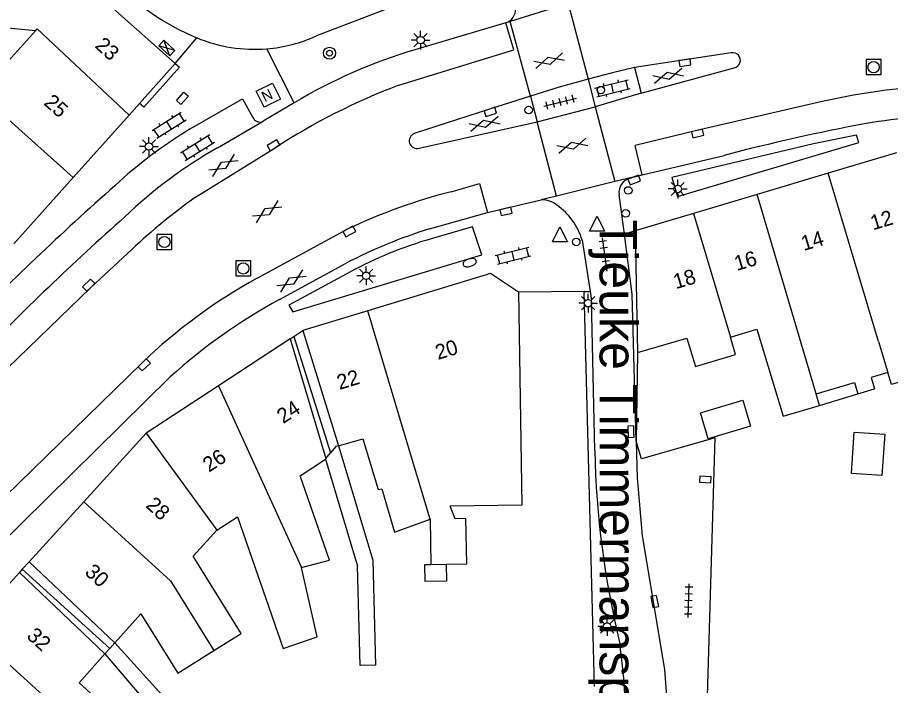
# Model space of a CAD drawing. Extents: x 132998 to 136004, y 396998 to 398512.
# Drawn here: x 133190.8 to 133249, y 397745.4 to 397789.9 of the extents above; entities that cross this region are included whole.
import ezdxf

# ---------------------------------------------------------------- set-up
doc = ezdxf.new("R2010")
doc.units = 0
for name, color, linetype in [('gg-afsc-erfafscheiding', 7, 'Continuous'), ('gg-anno-huisnummerreeks BGT', 7, 'Continuous'), ('gg-anno-openbare ruimte label', 7, 'Continuous'), ('gg-bbg-bijgebouw', 7, 'Continuous'), ('gg-bbg-gedigitaliseerde bebouwing', 7, 'Continuous'), ('gg-bbg-gedigitaliseerde bebouwing onder overbouw', 7, 'Continuous'), ('gg-bbg-gedigitaliseerde overbouw', 7, 'Continuous'), ('gg-bbg-hoofdgebouw', 7, 'Continuous'), ('gg-bbg-luifel en loopbrug', 7, 'Continuous'), ('gg-bbg-pand overbouw', 7, 'Continuous'), ('gg-bbg-tussenscheiding', 7, 'Continuous'), ('gg-bbg-tussenscheiding niveau 01', 7, 'Continuous'), ('gg-knt-verharding', 7, 'Continuous'), ('gg-knt-verharding nz', 7, 'Continuous'), ('gt-grn-weggrens', 7, 'Continuous'), ('gt-symb-boom', 7, 'Continuous'), ('gt-symb-brandkraan', 7, 'Continuous'), ('gt-symb-drukknoppaal', 7, 'Continuous'), ('gt-symb-gesloten verharding', 7, 'Continuous'), ('gt-symb-klinker verharding', 7, 'Continuous'), ('gt-symb-kolk', 7, 'Continuous'), ('gt-symb-kolk center center', 7, 'Continuous'), ('gt-symb-lichtmast', 7, 'Continuous'), ('gt-symb-nortonput', 7, 'Continuous'), ('gt-symb-rioolschacht', 7, 'Continuous'), ('gt-symb-tegel verharding', 7, 'Continuous'), ('gt-symb-verkeersregelinstallatiekast', 7, 'Continuous'), ('gt-symb-verkeersregelinstallatiepaal', 7, 'Continuous'), ('gt-symb-waterafsluiter', 7, 'Continuous')]:
    doc.layers.add(name, color=color, linetype=linetype)

# ---------------------------------------------------------------- blocks, each defined once
blk = doc.blocks.new('gt0-RS')
at = {"layer": 'gt-symb-rioolschacht'}
blk.add_lwpolyline([(-0.5, -0.5), (0.5, -0.5), (0.5, 0.5), (-0.5, 0.5)], close=True, dxfattribs=at)
blk.add_circle((0, 0), 0.375, dxfattribs=at)
blk = doc.blocks.new('gt0-KOLK')
at = {"layer": 'gt-symb-kolk'}
blk.add_lwpolyline([(0, 0), (0.375, 0), (0.375, 0.4), (-0.375, 0.4), (-0.375, 0), (0, 0)], dxfattribs=at)
blk = doc.blocks.new('gt0-VIPAAL')
at = {"layer": 'gt-symb-verkeersregelinstallatiepaal'}
blk.add_circle((0, 0), 0.25, dxfattribs=at)
blk = doc.blocks.new('gt0-KL1')
at = {"layer": 'gt-symb-klinker verharding'}
for p, q in [((-1.15, 0.3), (1.15, 0.3)), ((-1, -0.3), (-1, 0.3)), ((-0.5, 0.3), (-0.5, 0.45)), ((0, -0.3), (0, 0.3)), ((0.5, 0.3), (0.5, 0.45)), ((1, -0.3), (1, 0.3)), ((-1.15, -0.3), (1.15, -0.3)), ((-0.5, -0.45), (-0.5, -0.3)), ((0.5, -0.45), (0.5, -0.3))]:
    blk.add_line(p, q, dxfattribs=at)
blk = doc.blocks.new('gt0-GESVH1')
at = {"layer": 'gt-symb-gesloten verharding'}
for p, q in [((-0.992, -0.261), (0.008, 0.239)), ((0.008, -0.261), (-0.992, 0.239)), ((0.008, 0.239), (1.008, -0.261)), ((1.008, 0.239), (0.008, -0.261))]:
    blk.add_line(p, q, dxfattribs=at)
blk = doc.blocks.new('gt0-TEG1')
at = {"layer": 'gt-symb-tegel verharding'}
for p, q in [((-1.125, 0), (1.125, 0)), ((-0.9, -0.25), (-0.9, 0.25)), ((-0.45, -0.25), (-0.45, 0.25)), ((0, -0.25), (0, 0.25)), ((0.45, -0.25), (0.45, 0.25)), ((0.9, -0.25), (0.9, 0.25))]:
    blk.add_line(p, q, dxfattribs=at)
blk = doc.blocks.new('gt0-WAFSL')
at = {"layer": 'gt-symb-waterafsluiter'}
for p, q in [((-0.5, -0.333), (0, 0.667)), ((0, 0.667), (0.5, -0.333)), ((0.5, -0.333), (-0.5, -0.333))]:
    blk.add_line(p, q, dxfattribs=at)
blk = doc.blocks.new('gt0-LMAST')
at = {"layer": 'gt-symb-lichtmast'}
for p, q in [((-0.005, 0.246), (-0.005, 0.621)), ((-0.182, 0.173), (-0.447, 0.438)), ((0.172, 0.173), (0.437, 0.438)), ((-0.255, -0.004), (-0.63, -0.004)), ((-0.182, -0.181), (-0.447, -0.446)), ((-0.005, -0.254), (-0.005, -0.629)), ((0.437, -0.446), (0.172, -0.181)), ((0.245, -0.004), (0.62, -0.004))]:
    blk.add_line(p, q, dxfattribs=at)
blk.add_circle((-0.005, -0.004), 0.25, dxfattribs=at)
blk = doc.blocks.new('gt0-DPAAL')
at = {"layer": 'gt-symb-drukknoppaal'}
blk.add_circle((0, 0), 0.25, dxfattribs=at)
blk = doc.blocks.new('gt0-VRIKST')
at = {"layer": 'gt-symb-verkeersregelinstallatiekast'}
for p, q in [((-0.501, -0.249), (0.501, 0.249)), ((-0.501, 0.249), (0.501, -0.249))]:
    blk.add_line(p, q, dxfattribs=at)
blk.add_lwpolyline([(0.501, 0.249), (-0.501, 0.249), (-0.501, -0.249), (0.501, -0.249)], close=True, dxfattribs=at)
blk = doc.blocks.new('gt0-KOLKCC')
at = {"layer": 'gt-symb-kolk center center'}
blk.add_lwpolyline([(-0.375, 0.2), (0.375, 0.2), (0.375, -0.2), (-0.375, -0.2)], close=True, dxfattribs=at)
blk = doc.blocks.new('gt0-BOOM')
at = {"layer": 'gt-symb-boom'}
for radius in [0.4, 0.2]:
    blk.add_circle((0, 0), radius, dxfattribs=at)
blk = doc.blocks.new('gt0-NPUT')
at = {"layer": 'gt-symb-nortonput'}
blk.add_lwpolyline([(-0.566, -0.608), (-0.566, 0.592), (0.634, 0.592), (0.634, -0.608)], close=True, dxfattribs=at)
blk.add_text('N', height=0.7, dxfattribs=at).set_placement((-0.221, -0.381))
blk = doc.blocks.new('gt0-BR')
at = {"layer": 'gt-symb-brandkraan'}
for centre, radius, start, end in [((-0.244, 0), 0.206, 107.56694, 252.43307), ((0.599, -2.664), 3, 106.89205, 107.56694), ((0, -0.691), 0.938, 73.10799, 106.89205), ((-0.599, -2.664), 3, 72.43309, 73.10799), ((0.244, 0), 0.206, 287.56695, 72.43309), ((0.599, 2.664), 3, 252.43307, 253.10797), ((0, 0.691), 0.938, 253.10797, 286.89206), ((-0.599, 2.664), 3, 286.89206, 287.56695)]:
    blk.add_arc(centre, radius, start, end, dxfattribs=at)

msp = doc.modelspace()

# ---------------------------------------------------------------- linework, layer by layer
at = {"layer": 'gg-afsc-erfafscheiding'}
for p, q in [((133229.281, 397745.314), (133228.584, 397771.659)), ((133232.14, 397767.59), (133232.062, 397761.686)), ((133212.21, 397761.374), (133214.498, 397753.745)), ((133211.324, 397760.487), (133213.467, 397753.341))]:
    msp.add_line(p, q, dxfattribs=at)
for points in [[(133236.422, 397731.215), (133237.318, 397761.897), (133232.421, 397760.493), (133232.062, 397761.686)], [(133214.498, 397753.745), (133214.675, 397746.738), (133213.634, 397746.712), (133213.467, 397753.341)], [(133206.823, 397730.825), (133203.153, 397741.742), (133197.277, 397748.235)], [(133196.611, 397747.489), (133202.115, 397741.061), (133205.26, 397731.705), (133198.1, 397725.097), (133199.257, 397723.843)]]:
    msp.add_lwpolyline(points, dxfattribs=at)
at = {"layer": 'gg-bbg-bijgebouw'}
msp.add_lwpolyline([(133236.86, 397761.84), (133236.34, 397763.57), (133239.18, 397764.41), (133239.69, 397762.69), (133236.86, 397761.84)], dxfattribs=at)
at = {"layer": 'gg-bbg-gedigitaliseerde bebouwing'}
for p, q in [((133238.338, 397768.619), (133240.113, 397769.155)), ((133238.685, 397767.456), (133238.338, 397768.619)), ((133248.224, 397768.319), (133248.839, 397766.264)), ((133246.845, 397764.834), (133247.957, 397765.166)), ((133244.284, 397764.068), (133244.055, 397764.834)), ((133241.866, 397763.345), (133244.284, 397764.068)), ((133211.324, 397760.487), (133211.359, 397760.529)), ((133204.086, 397755.749), (133205.453, 397756.644)), ((133218.305, 397756.472), (133218.352, 397753.455)), ((133202.502, 397754.009), (133204.086, 397755.749)), ((133218.352, 397753.455), (133219.388, 397753.473)), ((133197.277, 397748.235), (133199.007, 397750.173))]:
    msp.add_line(p, q, dxfattribs=at)
for points in [[(133191.984, 397789.058), (133182.741, 397789.93), (133182.882, 397792.565)], [(133180.428, 397786.31), (133180.813, 397788.832), (133188.796, 397787.613), (133189.784, 397786.599), (133191.984, 397789.058)], [(133253.277, 397768.012), (133252.223, 397767.698), (133252.577, 397766.509), (133249.077, 397765.465), (133248.839, 397766.264)], [(133248.839, 397766.264), (133247.727, 397765.932), (133247.957, 397765.166)], [(133244.055, 397764.834), (133246.616, 397765.6), (133246.845, 397764.834)], [(133212.21, 397761.374), (133213.816, 397761.847), (133214.841, 397758.452), (133215.097, 397758.496), (133215.933, 397755.616), (133218.305, 397756.472)], [(133209.722, 397753.255), (133211.592, 397753.739), (133209.633, 397759.38), (133211.324, 397760.487)], [(133219.388, 397753.473), (133220.755, 397753.497), (133220.702, 397756.514), (133219.973, 397756.501), (133219.658, 397757.337)], [(133205.453, 397756.644), (133208.511, 397747.846), (133210.776, 397748.633), (133209.722, 397753.255)], [(133203.889, 397747.723), (133205.713, 397748.861), (133202.502, 397754.009)], [(133199.007, 397750.173), (133201.479, 397746.22), (133203.889, 397747.723)], [(133201.109, 397739.77), (133201.188, 397739.856), (133194.9, 397745.572), (133196.611, 397747.489)]]:
    msp.add_lwpolyline(points, dxfattribs=at)
at = {"layer": 'gg-bbg-gedigitaliseerde bebouwing onder overbouw'}
for p, q in [((133209.825, 397769.055), (133212.21, 397761.374)), ((133208.972, 397768.496), (133211.359, 397760.529)), ((133191.567, 397753.644), (133197.277, 397748.235)), ((133190.913, 397752.926), (133196.611, 397747.489))]:
    msp.add_line(p, q, dxfattribs=at)
at = {"layer": 'gg-bbg-gedigitaliseerde overbouw'}
for p, q in [((133211.359, 397760.529), (133211.675, 397760.905)), ((133197.277, 397748.235), (133196.944, 397747.862)), ((133196.944, 397747.862), (133196.611, 397747.489))]:
    msp.add_line(p, q, dxfattribs=at)
msp.add_lwpolyline([(133212.21, 397761.374), (133212.022, 397761.319), (133211.675, 397760.905)], dxfattribs=at)
at = {"layer": 'gg-bbg-hoofdgebouw'}
for p, q in [((133195.025, 397792.466), (133201.316, 397786.868)), ((133201.316, 397786.868), (133198.926, 397784.202)), ((133198.926, 397784.202), (133198.232, 397783.428)), ((133198.232, 397783.428), (133194.493, 397779.258)), ((133249.427, 397780.906), (133244.871, 397779.546)), ((133194.493, 397779.258), (133190.542, 397774.851)), ((133244.871, 397779.546), (133240.124, 397778.129)), ((133240.124, 397778.129), (133235.881, 397776.862)), ((133235.881, 397776.862), (133231.99, 397775.7)), ((133231.99, 397775.7), (133232.14, 397767.59)), ((133224.2, 397771.62), (133224.42, 397757.42)), ((133214.151, 397770.374), (133209.825, 397769.055)), ((133240.113, 397769.155), (133241.866, 397763.345)), ((133208.972, 397768.496), (133204.206, 397765.376)), ((133204.206, 397765.376), (133199.37, 397762.21)), ((133199.37, 397762.21), (133195.203, 397757.635)), ((133195.203, 397757.635), (133191.567, 397753.644)), ((133224.42, 397757.42), (133219.658, 397757.337)), ((133190.913, 397752.926), (133187.548, 397749.231))]:
    msp.add_line(p, q, dxfattribs=at)
for points in [[(133224.2, 397771.62), (133222.34, 397772.87), (133214.151, 397770.374)], [(133232.14, 397767.59), (133235.445, 397768.543), (133236.017, 397766.651), (133238.685, 397767.456)]]:
    msp.add_lwpolyline(points, dxfattribs=at)
at = {"layer": 'gg-bbg-luifel en loopbrug'}
msp.add_line((133244.284, 397764.068), (133246.845, 397764.834), dxfattribs=at)
for points in [[(133248.451, 397759.396), (133246.419, 397759.536), (133246.607, 397762.286), (133248.64, 397762.146), (133248.451, 397759.396)], [(133219.388, 397753.473), (133219.407, 397752.346), (133217.977, 397752.321), (133217.958, 397753.448), (133218.352, 397753.455)]]:
    msp.add_lwpolyline(points, dxfattribs=at)
at = {"layer": 'gg-bbg-pand overbouw'}
for p, q in [((133208.972, 397768.496), (133209.214, 397768.655)), ((133209.214, 397768.655), (133209.825, 397769.055)), ((133191.567, 397753.644), (133191.107, 397753.139)), ((133191.107, 397753.139), (133190.913, 397752.926))]:
    msp.add_line(p, q, dxfattribs=at)
at = {"layer": 'gg-bbg-tussenscheiding'}
for p, q in [((133248.224, 397768.319), (133244.871, 397779.546)), ((133244.055, 397764.834), (133240.124, 397778.129)), ((133235.881, 397776.862), (133238.338, 397768.619)), ((133204.206, 397765.376), (133209.722, 397753.255)), ((133199.37, 397762.21), (133204.086, 397755.749)), ((133187.548, 397749.231), (133199.682, 397738.199))]:
    msp.add_line(p, q, dxfattribs=at)
for points in [[(133191.984, 397789.058), (133192.092, 397789.178), (133198.232, 397783.428)], [(133187.978, 397784.932), (133188.061, 397785.024), (133194.493, 397779.258)], [(133218.305, 397756.472), (133216.537, 397762.388), (133214.151, 397770.374)], [(133195.203, 397757.635), (133200.998, 397752.358), (133203.889, 397747.723)]]:
    msp.add_lwpolyline(points, dxfattribs=at)
at = {"layer": 'gg-bbg-tussenscheiding niveau 01'}
for p, q in [((133209.214, 397768.655), (133211.675, 397760.905)), ((133191.107, 397753.139), (133196.944, 397747.862))]:
    msp.add_line(p, q, dxfattribs=at)
at = {"layer": 'gg-knt-verharding'}
for p, q in [((133222.049, 397793.056), (133210.736, 397788.714)), ((133227.519, 397790.861), (133223.656, 397789.673)), ((133223.369, 397789.585), (133217.285, 397787.785)), ((133223.656, 397789.673), (133223.369, 397789.585)), ((133201.316, 397786.868), (133202.74, 397788.589)), ((133209.236, 397784.243), (133207.425, 397787.85)), ((133216.217, 397785.418), (133223.885, 397787.778)), ((133238.398, 397787.574), (133231.939, 397786.607)), ((133231.939, 397786.607), (133232.394, 397784.887)), ((133232.394, 397784.887), (133238.597, 397786.588)), ((133228.843, 397785.832), (133229.314, 397783.989)), ((133224.998, 397784.692), (133225.452, 397782.983)), ((133232.394, 397784.887), (133229.314, 397783.989)), ((133209.236, 397784.243), (133207.169, 397783.017)), ((133225.452, 397782.983), (133229.314, 397783.989)), ((133204.121, 397781.238), (133207.169, 397783.017)), ((133217.576, 397781.224), (133225.452, 397782.983)), ((133202.67, 397777.962), (133207.97, 397781.248)), ((133232.466, 397779.433), (133237.916, 397780.743)), ((133231.852, 397779.289), (133230.631, 397778.989)), ((133231.659, 397779.214), (133231.852, 397779.289)), ((133231.852, 397779.289), (133232.466, 397779.433)), ((133219.709, 397778.315), (133221.606, 397778.856)), ((133230.631, 397778.989), (133226.73, 397778.03)), ((133226.73, 397778.03), (133225.722, 397777.782)), ((133231.266, 397775.484), (133230.913, 397778.14)), ((133222.129, 397776.924), (133225.722, 397777.782)), ((133218.267, 397775.844), (133222.129, 397776.924)), ((133206.776, 397772.553), (133212.825, 397775.833)), ((133228.448, 397775.083), (133228.992, 397771.663)), ((133231.797, 397771.485), (133231.266, 397775.484)), ((133208.264, 397771.134), (133212.719, 397773.551)), ((133228.584, 397771.659), (133224.2, 397771.62)), ((133228.992, 397771.663), (133229.085, 397771.08)), ((133229.296, 397761.052), (133229.085, 397771.08)), ((133232.062, 397761.686), (133231.797, 397771.485)), ((133178.33, 397743.663), (133200.963, 397765.965))]:
    msp.add_line(p, q, dxfattribs=at)
for points in [[(133223.369, 397789.585), (133223.51, 397789.647), (133223.64, 397789.73)], [(133201.316, 397786.868), (133201.599, 397786.614), (133199.209, 397783.949), (133198.926, 397784.202)], [(133231.939, 397786.607), (133230.387, 397786.234), (133228.843, 397785.832)], [(133228.843, 397785.832), (133226.914, 397785.285), (133224.998, 397784.692)], [(133202.301, 397782.508), (133205.793, 397784.504), (133206.493, 397783.262)], [(133224.998, 397784.692), (133222.266, 397783.833), (133217.254, 397782.192)], [(133244.371, 397784.314), (133236.105, 397782.39), (133231.978, 397781.391)], [(133234.445, 397779.273), (133234.821, 397777.999), (133246.918, 397781.61), (133246.749, 397782.097), (133243.891, 397781.515), (133234.445, 397779.273)], [(133212.95, 397772.949), (133208.878, 397770.746), (133209.144, 397770.302), (133221.752, 397774.112), (133221.142, 397775.985), (133218.383, 397775.179)], [(133179.384, 397756.145), (133184.544, 397761.165), (133195.677, 397771.939), (133198.414, 397774.471)], [(133199.104, 397766.91), (133183.561, 397751.773), (133178.564, 397746.817)], [(133232.062, 397761.686), (133232.112, 397759.237), (133232.451, 397755.377), (133233.947, 397746.463), (133234.208, 397742.87), (133234.341, 397735.341), (133234.743, 397724.167)], [(133231.645, 397723.638), (133231.467, 397742.181), (133231.212, 397746.134), (133230.972, 397748.169)]]:
    msp.add_lwpolyline(points, dxfattribs=at)
for centre, radius, start, end in [((133208.806, 397803.301), 15.914, 208.63102, 247.59356), ((133223.049, 397790.499), 0.97, 307.55062, 19.70427), ((133206.598, 397797.825), 10.009, 247.33061, 274.74172), ((133206.599, 397797.79), 9.974, 274.74824, 294.50196), ((133227.498, 397753.66), 35.621, 106.66156, 120.84268), ((133238.502, 397787.082), 0.503, 280.89897, 101.92198), ((133231.748, 397744.463), 43.801, 110.76733, 122.87849), ((133255.172, 397735.618), 49.88, 94.3608, 102.50558), ((133206.946, 397783.456), 0.493, 203.21999, 296.93634), ((133255.843, 397729.966), 53.571, 91.94027, 99.08283), ((133272.532, 397648.452), 136.744, 100.5964, 104.66357), ((133218.861, 397755.334), 31.822, 121.35792, 132.72018), ((133217.429, 397781.713), 0.51, 110.05693, 286.74193), ((133219.285, 397754.407), 30.82, 119.47333, 133.79521), ((133231.885, 397778.261), 0.979, 103.33603, 187.09631), ((133327.832, 397631.316), 196.906, 131.5337, 135.69433), ((133228.602, 397742.008), 44.33, 125.80083, 132.92006), ((133229.099, 397741.482), 38.011, 104.30278, 115.35038), ((133225.768, 397776.257), 1.525, 49.20005, 91.73608), ((133224.391, 397773.924), 4.219, 15.94498, 55.76086), ((133320.087, 397639.22), 183.858, 131.62645, 135.96108), ((133228.526, 397743.163), 34.253, 107.42815, 117.48267), ((133225.995, 397748.9), 27.359, 106.15457, 118.47728), ((133224.323, 397740.659), 36.402, 118.81903, 133.8523), ((133227.12, 397736.761), 39.205, 118.74702, 131.84884), ((133288.903, 397762.256), 59.619, 181.15716, 193.66725)]:
    msp.add_arc(centre, radius, start, end, dxfattribs=at)
at = {"layer": 'gg-knt-verharding nz'}
for p, q in [((133227.519, 397790.861), (133228.843, 397785.832)), ((133223.885, 397787.778), (133223.369, 397789.585)), ((133224.998, 397784.692), (133223.656, 397789.673)), ((133229.314, 397783.989), (133230.631, 397778.989)), ((133226.73, 397778.03), (133225.452, 397782.983)), ((133232.466, 397779.433), (133231.978, 397781.391)), ((133221.606, 397778.856), (133222.129, 397776.924))]:
    msp.add_line(p, q, dxfattribs=at)
at = {"layer": 'gt-grn-weggrens'}
for p, q in [((133231.99, 397775.7), (133231.266, 397775.484)), ((133228.584, 397771.659), (133228.992, 397771.663))]:
    msp.add_line(p, q, dxfattribs=at)

# ---------------------------------------------------------------- block references
at = {"layer": 'gt-symb-boom'}
msp.add_blockref('gt0-BOOM', (133211.6, 397787.555), dxfattribs=at)
at = {"layer": 'gt-symb-brandkraan', "rotation": -164.1510428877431}
msp.add_blockref('gt0-BR', (133220.946, 397773.582), dxfattribs=at)
at = {"layer": 'gt-symb-drukknoppaal'}
msp.add_blockref('gt0-DPAAL', (133231.36, 397776.872), dxfattribs=at)
at = {"layer": 'gt-symb-gesloten verharding'}
for p, rotation in [((133226.263, 397787.043), -163.50377577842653), ((133234.18, 397786.063), 14.119602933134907), ((133221.933, 397782.853), 14.119602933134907), ((133227.813, 397781.379), -165.51896562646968), ((133204.52, 397780.085), 31.926455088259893), ((133207.425, 397776.999), 31.926455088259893), ((133209.06, 397772.369), 31.926455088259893)]:
    msp.add_blockref('gt0-GESVH1', p, dxfattribs=dict(at, rotation=rotation))
at = {"layer": 'gt-symb-klinker verharding'}
for p, rotation in [((133230.475, 397785.213), 14.119602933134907), ((133200.897, 397782.751), 31.926455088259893), ((133202.796, 397781.265), 31.9264550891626), ((133223.848, 397774.047), 14.119602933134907)]:
    msp.add_blockref('gt0-KL1', p, dxfattribs=dict(at, rotation=rotation))
at = {"layer": 'gt-symb-kolk'}
for p, rotation in [((133235.281, 397787.117), -171.66675435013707), ((133222.266, 397783.833), -162.5424735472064), ((133236.105, 397782.39), -166.8934834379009), ((133207.97, 397781.248), 31.80522259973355), ((133231.852, 397779.289), -158.64963467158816), ((133223.325, 397777.202), -166.90134335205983), ((133212.825, 397775.833), -151.53637630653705), ((133195.677, 397771.939), 44.05837708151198), ((133199.104, 397766.91), -135.78748204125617), ((133231.904, 397762.32), 91.20303454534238), ((133236.678, 397759.326), 177.9934610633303), ((133233.101, 397750.949), -78.63386214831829)]:
    msp.add_blockref('gt0-KOLK', p, dxfattribs=dict(at, rotation=rotation))
at = {"layer": 'gt-symb-kolk center center', "rotation": -132.11137845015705}
msp.add_blockref('gt0-KOLKCC', (133201.787, 397784.538), dxfattribs=at)
at = {"layer": 'gt-symb-lichtmast'}
for p in [(133217.682, 397788.432), (133199.564, 397781.337), (133234.83, 397778.505), (133214.048, 397772.715), (133228.858, 397770.884), (133230.122, 397749.321)]:
    msp.add_blockref('gt0-LMAST', p, dxfattribs=at)
at = {"layer": 'gt-symb-nortonput', "rotation": -153.79942546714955}
msp.add_blockref('gt0-NPUT', (133207.553, 397784.768), dxfattribs=at)
at = {"layer": 'gt-symb-rioolschacht'}
for p in [(133247.888, 397786.625), (133200.587, 397774.963), (133205.849, 397773.202)]:
    msp.add_blockref('gt0-RS', p, dxfattribs=at)
at = {"layer": 'gt-symb-tegel verharding'}
for p, rotation in [((133226.983, 397784.293), 14.11960293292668), ((133229.961, 397774.123), 98.2758928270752), ((133235.551, 397751.046), 88.33888795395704)]:
    msp.add_blockref('gt0-TEG1', p, dxfattribs=dict(at, rotation=rotation))
at = {"layer": 'gt-symb-verkeersregelinstallatiekast', "rotation": 137.52871578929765}
msp.add_blockref('gt0-VRIKST', (133200.752, 397787.894), dxfattribs=at)
at = {"layer": 'gt-symb-verkeersregelinstallatiepaal'}
for p in [(133229.698, 397785.094), (133224.885, 397783.763), (133231.53, 397778.404), (133228.057, 397774.966)]:
    msp.add_blockref('gt0-VIPAAL', p, dxfattribs=at)
at = {"layer": 'gt-symb-waterafsluiter'}
for p in [(133229.443, 397776.014), (133226.971, 397775.299)]:
    msp.add_blockref('gt0-WAFSL', p, dxfattribs=at)

# ---------------------------------------------------------------- texts
at = {"layer": 'gg-anno-huisnummerreeks BGT'}
for s, rotation, p in [('23', 318.1, (133195.896, 397787.979)), ('25', 318.1, (133192.485, 397784.174)), ('12', 16.6, (133247.851, 397775.74)), ('14', 16.6, (133243.231, 397774.361)), ('16', 16.6, (133238.771, 397773.029)), ('18', 16.6, (133234.704, 397771.815)), ('20', 17, (133218.831, 397767.096)), ('22', 17, (133212.267, 397765.095)), ('24', 33.2, (133208.509, 397762.815)), ('26', 33.2, (133203.56, 397759.575)), ('28', 317.7, (133199.283, 397757.329)), ('30', 317.7, (133195.213, 397752.86)), ('32', 317.7, (133191.338, 397748.607))]:
    msp.add_text(s, height=1, rotation=rotation, dxfattribs=at).set_placement(p)
at = {"layer": 'gg-anno-openbare ruimte label'}
msp.add_text('Tjeuke Timmermanspad', height=2.5, rotation=270, dxfattribs=at).set_placement((133229.618, 397776.464))

doc.saveas('drawing.dxf')
